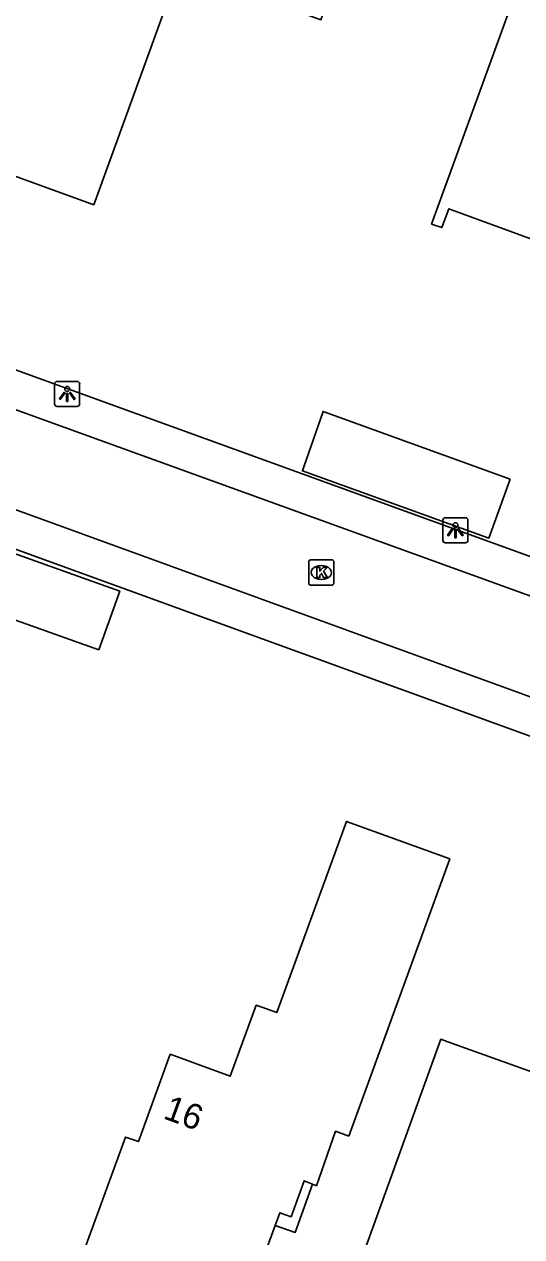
# Model space of a CAD drawing. Extents: x 155275 to 156263, y 382654 to 383635.
# Drawn here: x 155786.19 to 155806.01, y 382909.36 to 382957.7 of the extents above; entities that cross this region are included whole.
import ezdxf

# ---------------------------------------------------------------- set-up
doc = ezdxf.new("R2010")
doc.units = 0
for name, color, linetype in [('IMGEO_Kolk', 7, 'Continuous'), ('IMGEO_Lichtpunt', 7, 'Continuous'), ('IMGEO_Pand', 7, 'Continuous'), ('IMGEO_Pand_nummerreeks', 7, 'Continuous'), ('IMGEO_Pand_overbouw', 7, 'Continuous'), ('IMGEO_Rijbaan_lokaal_open', 7, 'Continuous'), ('IMGEO_Voetpad_open', 7, 'Continuous')]:
    doc.layers.add(name, color=color, linetype=linetype)

msp = doc.modelspace()

# ---------------------------------------------------------------- linework, layer by layer
at = {"layer": 'IMGEO_Kolk'}
for p, q in [((155797.521, 382935.416), (155797.521, 382936.268)), ((155797.596, 382936.342), (155798.448, 382936.342)), ((155798.522, 382936.268), (155798.522, 382935.416)), ((155798.009, 382936.122), (155798.034, 382936.122)), ((155798.448, 382935.342), (155797.596, 382935.342)), ((155798.032, 382935.562), (155798.007, 382935.562))]:
    msp.add_line(p, q, dxfattribs=at)
for points in [[(155797.521, 382935.416), (155797.521, 382936.268)], [(155797.596, 382936.342), (155798.448, 382936.342)], [(155798.522, 382936.268), (155798.522, 382935.416)], [(155797.842, 382936.042), (155797.965, 382936.042), (155797.965, 382935.891), (155798.095, 382936.042), (155798.259, 382936.042), (155798.113, 382935.891), (155798.266, 382935.642), (155798.114, 382935.642), (155798.029, 382935.806), (155797.965, 382935.739), (155797.965, 382935.642), (155797.842, 382935.642), (155797.842, 382936.042)], [(155798.448, 382935.342), (155797.596, 382935.342)]]:
    msp.add_lwpolyline(points, dxfattribs=at)
for centre, start, end in [((155797.598, 382936.266), 91.552, 178.448), ((155797.598, 382936.266), 91.552, 178.448), ((155798.446, 382936.266), 1.552, 88.448), ((155798.446, 382936.266), 1.552, 88.448), ((155797.598, 382935.418), 181.552, 268.448), ((155797.598, 382935.418), 181.552, 268.448), ((155798.446, 382935.418), 271.552, 358.448), ((155798.446, 382935.418), 271.552, 358.448)]:
    msp.add_arc(centre, 0.0765, start, end, dxfattribs=at)
for centre, major_axis, ratio, start_param, end_param in [((155798.008, 382935.842), (-0.387, 0.002), 0.722429, 4.712389, 7.853982), ((155798.033, 382935.842), (-0.39, 0.002), 0.717154, 1.570796, 4.712389)]:
    msp.add_ellipse(centre, major_axis=major_axis, ratio=ratio, start_param=start_param, end_param=end_param, dxfattribs=at)
at = {"layer": 'IMGEO_Lichtpunt'}
for p, q in [((155788.299, 382943.462), (155787.491, 382943.462)), ((155788.299, 382943.462), (155787.491, 382943.462)), ((155787.397, 382943.367), (155787.397, 382942.56)), ((155787.397, 382943.367), (155787.397, 382942.56)), ((155788.393, 382942.56), (155788.393, 382943.367)), ((155788.393, 382942.56), (155788.393, 382943.367)), ((155787.491, 382942.466), (155788.299, 382942.466)), ((155787.491, 382942.466), (155788.299, 382942.466)), ((155802.867, 382937.932), (155802.867, 382937.125)), ((155802.867, 382937.932), (155802.867, 382937.125)), ((155803.769, 382938.027), (155802.961, 382938.027)), ((155803.769, 382938.027), (155802.961, 382938.027)), ((155803.863, 382937.125), (155803.863, 382937.932)), ((155803.863, 382937.125), (155803.863, 382937.932)), ((155802.961, 382937.031), (155803.769, 382937.031)), ((155802.961, 382937.031), (155803.769, 382937.031))]:
    msp.add_line(p, q, dxfattribs=at)
for points in [[(155787.771, 382943.031), (155787.81, 382943.003), (155787.622, 382942.741), (155787.584, 382942.768), (155787.771, 382943.031)], [(155787.873, 382942.983), (155787.92, 382942.983), (155787.92, 382942.661), (155787.873, 382942.661), (155787.873, 382942.983)], [(155787.983, 382943.003), (155788.021, 382943.03), (155788.208, 382942.768), (155788.169, 382942.74), (155787.983, 382943.003)], [(155803.241, 382937.596), (155803.28, 382937.568), (155803.092, 382937.306), (155803.054, 382937.333), (155803.241, 382937.596)], [(155803.343, 382937.548), (155803.39, 382937.548), (155803.39, 382937.226), (155803.343, 382937.226), (155803.343, 382937.548)], [(155803.453, 382937.568), (155803.491, 382937.595), (155803.678, 382937.333), (155803.639, 382937.305), (155803.453, 382937.568)]]:
    msp.add_lwpolyline(points, dxfattribs=at)
for centre in [(155787.896, 382943.165), (155803.366, 382937.73)]:
    msp.add_circle(centre, 0.0994, dxfattribs=at)
for centre, start, end in [((155787.491, 382943.367), 90, 180), ((155787.491, 382943.367), 90, 180), ((155788.299, 382943.367), 0, 90), ((155788.299, 382943.367), 0, 90), ((155787.491, 382942.56), 180, 270), ((155787.491, 382942.56), 180, 270), ((155788.299, 382942.56), 270, 0), ((155788.299, 382942.56), 270, 360), ((155802.961, 382937.932), 90, 180), ((155802.961, 382937.932), 90, 180), ((155803.769, 382937.932), 0, 90), ((155803.769, 382937.932), 0, 90), ((155802.961, 382937.125), 180, 270), ((155802.961, 382937.125), 180, 270), ((155803.769, 382937.125), 270, 0), ((155803.769, 382937.125), 270, 360)]:
    msp.add_arc(centre, 0.0946, start, end, dxfattribs=at)
at = {"layer": 'IMGEO_Pand'}
for points in [[(155785.636, 382960.708), (155786.593, 382960.372), (155789.804, 382969.209), (155800.697, 382965.252), (155798.007, 382957.883), (155792.371, 382959.931), (155788.956, 382950.505), (155782.745, 382952.766)], [(155812.722, 382945.954), (155812.295, 382946.104), (155812.566, 382946.878), (155803.097, 382950.346), (155802.819, 382949.597), (155802.412, 382949.737), (155807.187, 382962.889), (155807.599, 382962.747), (155807.239, 382961.707), (155810.102, 382960.655), (155810.47, 382961.688), (155816.268, 382959.555), (155814.548, 382954.881), (155815.834, 382954.408), (155812.722, 382945.954)], [(155805.542, 382939.565), (155804.691, 382937.214), (155797.271, 382939.89), (155797.33, 382940.061), (155798.092, 382942.267), (155805.542, 382939.565)], [(155789.155, 382932.755), (155783.178, 382934.884), (155782.864, 382934.996), (155783.698, 382937.337), (155784.028, 382937.219), (155789.989, 382935.097), (155789.155, 382932.755)], [(155799.119, 382913.373), (155798.593, 382913.564), (155797.827, 382911.392), (155797.667, 382911.454), (155797.338, 382911.582), (155796.815, 382910.155), (155796.373, 382910.316), (155796.184, 382909.801), (155794.846, 382906.153), (155788.459, 382908.493), (155790.224, 382913.329), (155790.743, 382913.151), (155792.004, 382916.632), (155794.386, 382915.756), (155795.428, 382918.588), (155796.245, 382918.296), (155799.029, 382925.92), (155803.141, 382924.424), (155799.119, 382913.373)], [(155808.882, 382901.058), (155798.327, 382904.865), (155802.783, 382917.235), (155803.058, 382917.132), (155807.739, 382915.451), (155813.345, 382913.432), (155808.882, 382901.058)]]:
    msp.add_lwpolyline(points, dxfattribs=at)
at = {"layer": 'IMGEO_Pand_overbouw'}
msp.add_lwpolyline([(155796.184, 382909.801), (155796.983, 382909.529), (155797.667, 382911.454), (155797.338, 382911.582), (155796.815, 382910.155), (155796.373, 382910.316)], close=True, dxfattribs=at)
at = {"layer": 'IMGEO_Rijbaan_lokaal_open'}
for points in [[(155779.611, 382944.594), (155866.718, 382913.032)], [(155865.403, 382909.39), (155778.616, 382940.974)]]:
    msp.add_lwpolyline(points, dxfattribs=at)
at = {"layer": 'IMGEO_Voetpad_open'}
for points in [[(155780.113, 382945.991), (155867.203, 382914.393)], [(155778.11, 382939.582), (155858.578, 382910.318)]]:
    msp.add_lwpolyline(points, dxfattribs=at)

# ---------------------------------------------------------------- texts
at = {"layer": 'IMGEO_Pand_nummerreeks'}
msp.add_text('16', height=1, rotation=339.8086, dxfattribs=at).set_placement((155791.679, 382914.088))

doc.saveas('drawing.dxf')
